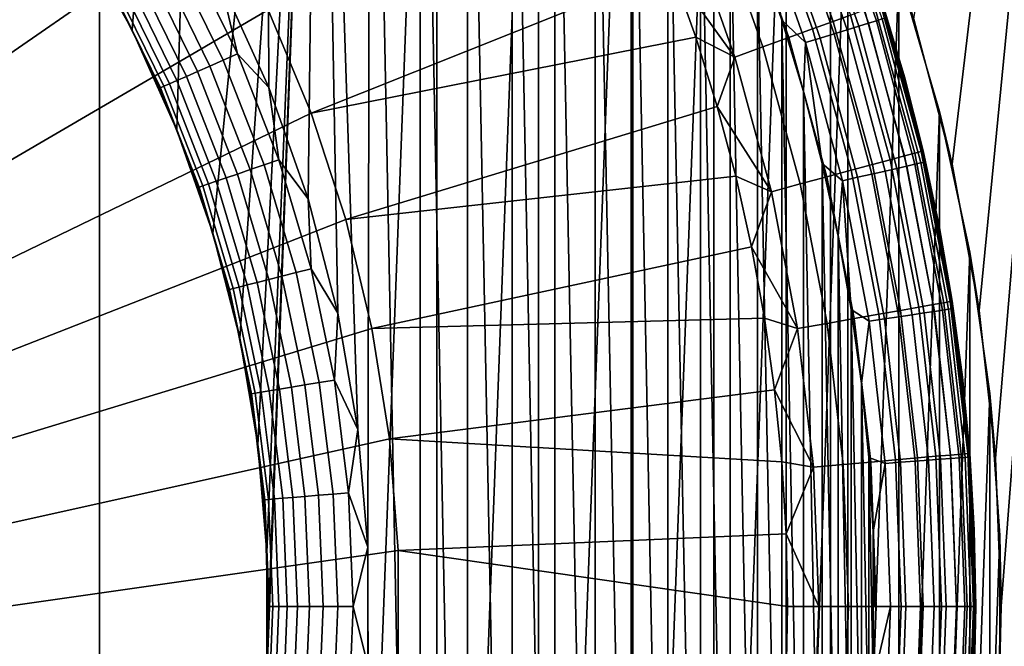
# Model space of a CAD drawing. Header units: metres. Extents: x -109 to 109, y -100 to 58.
# Tile 613 of 642: x 78.56 to 80.51, y 42.92 to 44.16. Entities that reach past the tile are written whole.
import ezdxf

# ---------------------------------------------------------------- set-up
doc = ezdxf.new("R2010")
doc.units = ezdxf.units.M
doc.layers.add('solid_21_062_100_XXX', color=7, linetype='CONTINUOUS')

msp = doc.modelspace()

# ---------------------------------------------------------------- linework, layer by layer
at = {"layer": 'solid_21_062_100_XXX'}
for points in [[(78.716789, 47.799999, 12.809598), (77.981873, 47.799999, 12.915263), (77.981888, 28.5, 12.915262), (78.716789, 28.5, 12.8096)], [(79.444473, 47.799999, 12.662149), (78.716789, 47.799999, 12.809598), (78.716789, 28.5, 12.8096), (79.444458, 28.5, 12.662155)], [(80.162544, 47.799999, 12.473401), (79.444473, 47.799999, 12.662149), (79.444458, 28.5, 12.662155), (80.162521, 28.5, 12.473409)], [(80.868645, 47.799999, 12.243976), (80.162544, 47.799999, 12.473401), (80.162521, 28.5, 12.473409), (80.868645, 28.5, 12.243977)], [(80.5, 43.000057, -12.369317), (80.868645, 47.799999, -12.243976), (80.868645, 28.5, -12.243977), (80.162521, 28.5, -12.473409)], [(80.868645, 47.799999, -12.243976), (80.403259, 43.874409, -12.400185), (80.327896, 44.160683, -12.423656)], [(80.868645, 47.799999, -12.243976), (80.457008, 43.584866, -12.383137), (80.403259, 43.874409, -12.400185)], [(80.868645, 47.799999, -12.243976), (80.489265, 43.292828, -12.372784), (80.457008, 43.584866, -12.383137)], [(80.868645, 47.799999, -12.243976), (80.5, 43.000057, -12.369317), (80.489265, 43.292828, -12.372784)], [(78.675667, 44.330029, -9.331731), (78.688637, 46.348114, -9.328708), (78.933357, 46.174706, -9.267886), (78.78125, 44.139473, -9.306482)], [(78.869804, 43.941551, -9.284328), (78.78125, 44.139473, -9.306482), (78.933357, 46.174706, -9.267886)], [(78.869804, 43.941551, -9.284328), (78.933357, 46.174706, -9.267886), (79.165985, 45.982033, -9.20366), (78.94091, 43.737865, -9.265887)], [(78.994331, 43.529915, -9.251651), (78.94091, 43.737865, -9.265887), (79.165985, 45.982033, -9.20366)], [(79.029953, 43.319103, -9.241972), (78.994331, 43.529915, -9.251651), (79.165985, 45.982033, -9.20366)], [(79.047775, 43.106483, -9.237076), (79.029953, 43.319103, -9.241972), (79.165985, 45.982033, -9.20366)], [(79.047775, 42.893463, -9.237076), (79.165985, 45.982033, -9.20366), (79.049286, 42.893391, -9.235881)], [(79.047775, 42.893463, -9.237076), (79.047775, 43.106483, -9.237076), (79.165985, 45.982033, -9.20366)], [(79.049286, 42.893391, -9.235881), (79.165985, 45.982033, -9.20366), (79.383881, 45.771866, -9.137719), (79.165985, 40.017967, -9.203661)], [(79.165985, 40.017967, -9.203661), (79.383881, 45.771866, -9.137719), (79.383873, 40.22813, -9.137719)], [(79.383873, 40.22813, -9.137719), (79.383881, 45.771866, -9.137719), (79.585381, 45.54567, -9.071655)], [(78.955437, 44.238274, -10.7), (79.051628, 44.025524, -10.7), (79.044884, 45.754276, -10.7)], [(79.051628, 44.025524, -10.7), (79.129417, 43.805393, -10.7), (79.151108, 45.652187, -10.7), (79.044884, 45.754276, -10.7)], [(79.129417, 43.805393, -10.7), (79.188255, 43.579479, -10.7), (79.151108, 45.652187, -10.7)], [(79.227715, 43.34938, -10.7), (79.24752, 43.116745, -10.7), (79.253197, 45.546055, -10.7), (79.151108, 45.652187, -10.7)], [(79.188255, 43.579479, -10.7), (79.227715, 43.34938, -10.7), (79.151108, 45.652187, -10.7)], [(79.24752, 43.116745, -10.7), (79.253189, 40.453938, -10.7), (79.351067, 40.564041, -10.7), (79.253197, 45.546055, -10.7)], [(79.351067, 40.564041, -10.7), (79.351074, 45.435951, -10.7), (79.253197, 45.546055, -10.7)], [(79.383873, 40.22813, -9.137719), (79.585381, 45.54567, -9.071655), (79.585381, 40.45433, -9.071655)], [(79.585381, 40.45433, -9.071655), (79.585381, 45.54567, -9.071655), (79.768608, 45.305695, -9.007257)], [(79.351067, 40.564041, -10.7), (79.444527, 40.677876, -10.7), (79.351074, 45.435951, -10.7)], [(79.444527, 40.677876, -10.7), (79.444534, 45.322117, -10.7), (79.351074, 45.435951, -10.7)], [(79.444527, 40.677876, -10.7), (79.53344, 40.795288, -10.7), (79.444534, 45.322117, -10.7)], [(79.53344, 40.795288, -10.7), (79.53344, 45.204704, -10.7), (79.444534, 45.322117, -10.7)], [(79.585381, 40.45433, -9.071655), (79.768608, 45.305695, -9.007257), (79.7686, 40.694302, -9.007258)], [(79.7686, 40.694302, -9.007258), (79.768608, 45.305695, -9.007257), (79.932037, 45.054535, -8.946269)], [(79.617691, 40.916134, -10.7), (79.617699, 45.083858, -10.7), (79.53344, 45.204704, -10.7)], [(79.53344, 40.795288, -10.7), (79.617691, 40.916134, -10.7), (79.53344, 45.204704, -10.7)], [(79.617691, 40.916134, -10.7), (79.697105, 41.040146, -10.7), (79.617699, 45.083858, -10.7)], [(79.697105, 41.040146, -10.7), (79.697105, 44.959843, -10.7), (79.617699, 45.083858, -10.7)], [(79.7686, 40.694302, -9.007258), (79.932037, 45.054535, -8.946269), (79.932037, 40.945465, -8.94627)], [(79.932037, 40.945465, -8.94627), (79.932037, 45.054535, -8.946269), (80.075157, 44.793949, -8.890058)], [(79.771614, 41.167236, -10.7), (79.771622, 44.832752, -10.7), (79.697105, 44.959843, -10.7)], [(79.697105, 41.040146, -10.7), (79.771614, 41.167236, -10.7), (79.697105, 44.959843, -10.7)], [(79.771614, 41.167236, -10.7), (79.841057, 41.297112, -10.7), (79.771622, 44.832752, -10.7)], [(79.841057, 41.297112, -10.7), (79.841064, 44.702881, -10.7), (79.771622, 44.832752, -10.7)], [(79.932037, 40.945465, -8.94627), (80.075157, 44.793949, -8.890058), (80.075157, 41.206051, -8.890059)], [(80.075157, 41.206051, -8.890059), (80.075157, 44.793949, -8.890058), (80.197212, 44.52663, -8.839994)], [(78.226944, 44.071533, -12.851696), (78.136589, 44.205029, -12.851696), (78.703712, 44.743359, -12.715114), (78.834015, 44.564617, -12.715114)], [(79.841057, 41.297112, -10.7), (79.90535, 41.429626, -10.7), (79.841064, 44.702881, -10.7)], [(79.90535, 41.429626, -10.7), (79.905357, 44.570366, -10.7), (79.841064, 44.702881, -10.7)], [(78.306435, 43.931301, -12.851696), (78.226944, 44.071533, -12.851696), (78.834015, 44.564617, -12.715114), (78.94986, 44.376175, -12.715114)], [(79.90535, 41.429626, -10.7), (79.964401, 41.564583, -10.7), (79.905357, 44.570366, -10.7)], [(79.964401, 41.564583, -10.7), (79.964401, 44.43541, -10.7), (79.905357, 44.570366, -10.7)], [(80.075157, 41.206051, -8.890059), (80.197212, 44.52663, -8.839994), (80.197212, 41.473366, -8.839995)], [(80.197212, 41.473366, -8.839995), (80.197212, 44.52663, -8.839994), (80.298233, 44.25436, -8.797061)], [(80.102257, 44.448498, -12.302479), (80.202377, 44.16909, -12.302479), (80.167984, 44.156551, -12.356982), (80.069069, 44.432999, -12.356982)], [(80.018089, 41.70171, -10.7), (80.018089, 44.298279, -10.7), (79.964401, 44.43541, -10.7)], [(79.964401, 41.564583, -10.7), (80.018089, 41.70171, -10.7), (79.964401, 44.43541, -10.7)], [(80.069069, 44.432999, -12.356982), (80.167984, 44.156551, -12.356982), (80.127174, 44.141674, -12.406224), (80.029686, 44.414608, -12.406224)], [(80.21862, 44.147041, -10.758668), (80.122505, 44.42173, -10.758668), (80.100281, 44.413006, -10.738252), (80.195808, 44.140003, -10.738252)], [(80.238098, 44.153053, -10.78257), (80.141479, 44.429176, -10.78257), (80.122505, 44.42173, -10.758668), (80.21862, 44.147041, -10.758668)], [(80.253761, 44.157883, -10.80937), (80.156738, 44.435165, -10.80937), (80.141479, 44.429176, -10.78257), (80.238098, 44.153053, -10.78257)], [(80.265221, 44.161419, -10.838406), (80.1679, 44.439545, -10.838406), (80.156738, 44.435165, -10.80937), (80.253761, 44.157883, -10.80937)], [(80.029686, 44.414608, -12.406224), (80.127174, 44.141674, -12.406224), (80.080643, 44.124714, -12.449358), (79.984787, 44.393642, -12.449358)], [(80.170219, 44.132111, -10.721828), (80.075348, 44.403221, -10.721828), (80.048332, 44.39262, -10.709799), (80.142487, 44.123558, -10.709799)], [(80.195808, 44.140003, -10.738252), (80.100281, 44.413006, -10.738252), (80.075348, 44.403221, -10.721828), (80.170219, 44.132111, -10.721828)], [(79.135368, 43.974934, -12.715114), (79.050514, 44.179207, -12.715114), (79.795517, 44.392868, -12.535121), (79.848564, 44.260006, -12.535121)], [(79.984787, 44.393642, -12.449358), (80.080643, 44.124714, -12.449358), (80.029198, 44.105965, -12.485639), (79.935143, 44.370461, -12.485639)], [(80.142487, 44.123558, -10.709799), (80.048332, 44.39262, -10.709799), (80.019897, 44.381458, -10.702462), (80.113297, 44.114555, -10.702462)], [(78.374557, 43.78521, -12.851696), (78.306435, 43.931301, -12.851696), (78.94986, 44.376175, -12.715114), (79.050514, 44.179207, -12.715114)], [(79.935143, 44.370461, -12.485639), (80.029198, 44.105965, -12.485639), (79.973724, 44.085743, -12.514442), (79.881615, 44.345463, -12.514442)], [(80.019897, 44.381458, -10.702462), (80.018089, 44.298279, -10.7), (80.066376, 44.159088, -10.7)], [(80.113297, 44.114555, -10.702462), (80.019897, 44.381458, -10.702462), (80.066376, 44.159088, -10.7)], [(79.881615, 44.345463, -12.514442), (79.973724, 44.085743, -12.514442), (79.848564, 44.260006, -12.535121)], [(78.761879, 44.177456, -10.5), (78.708366, 44.274998, -10.5), (78.675667, 44.330029, -9.331731), (78.78125, 44.139473, -9.306482)], [(80.272194, 44.16357, -10.868961), (80.3088, 44.046677, -10.9), (80.265778, 44.192238, -12.051724), (80.217506, 44.335167, -10.9)], [(78.989723, 44.092094, -10.697537), (78.891037, 44.293964, -10.697537), (78.864174, 44.279427, -10.690202), (78.961754, 44.079823, -10.690202)], [(78.989723, 44.092094, -10.697537), (78.955437, 44.238274, -10.7), (78.891037, 44.293964, -10.697537)], [(80.066368, 41.8409, -10.7), (80.066376, 44.159088, -10.7), (80.018089, 44.298279, -10.7)], [(80.018089, 41.70171, -10.7), (80.066368, 41.8409, -10.7), (80.018089, 44.298279, -10.7)], [(78.935173, 44.068169, -10.678173), (78.838646, 44.265614, -10.678173), (78.815094, 44.252869, -10.661748), (78.910652, 44.057411, -10.661748)], [(78.961754, 44.079823, -10.690202), (78.864174, 44.279427, -10.690202), (78.838646, 44.265614, -10.678173), (78.935173, 44.068169, -10.678173)], [(78.910652, 44.057411, -10.661748), (78.815094, 44.252869, -10.661748), (78.794098, 44.241505, -10.641333), (78.888786, 44.047817, -10.641333)], [(79.135368, 43.974934, -12.715114), (79.848564, 44.260006, -12.535121), (79.896255, 44.125134, -12.535121)], [(79.973724, 44.085743, -12.514442), (79.896255, 44.125134, -12.535121), (79.848564, 44.260006, -12.535121)], [(80.197212, 41.473366, -8.839995), (80.298233, 44.25436, -8.797061), (80.298233, 41.745636, -8.797061)], [(80.298233, 44.25436, -8.797061), (80.327896, 44.160683, -12.423656), (80.403259, 43.874409, -12.400185), (80.378517, 43.978317, -8.761956)], [(80.298233, 41.745636, -8.797061), (80.298233, 44.25436, -8.797061), (80.378517, 43.978317, -8.761956)], [(78.870117, 44.039631, -10.61743), (78.776169, 44.2318, -10.61743), (78.761757, 44.223999, -10.590631), (78.855103, 44.033047, -10.590631)], [(78.888786, 44.047817, -10.641333), (78.794098, 44.241505, -10.641333), (78.776169, 44.2318, -10.61743), (78.870117, 44.039631, -10.61743)], [(78.989723, 44.092094, -10.697537), (79.051628, 44.025524, -10.7), (78.955437, 44.238274, -10.7)], [(78.844124, 44.028229, -10.561594), (78.751205, 44.218292, -10.561594), (78.744789, 44.214821, -10.531038), (78.83744, 44.025295, -10.531038)], [(78.744789, 44.214821, -10.531038), (78.761879, 44.177456, -10.5), (78.811089, 44.077675, -10.5)], [(78.83744, 44.025295, -10.531038), (78.744789, 44.214821, -10.531038), (78.811089, 44.077675, -10.5)], [(78.855103, 44.033047, -10.590631), (78.761757, 44.223999, -10.590631), (78.751205, 44.218292, -10.561594), (78.844124, 44.028229, -10.561594)], [(80.261734, 44.19075, -12.117154), (80.341866, 43.899235, -12.117154), (80.32946, 43.895897, -12.181523), (80.249664, 44.186337, -12.181523)], [(80.341866, 43.899235, -12.117154), (80.261734, 44.19075, -12.117154), (80.265778, 44.192238, -12.051724), (80.346016, 43.90036, -12.051724)], [(80.346016, 43.90036, -12.051724), (80.265778, 44.192238, -12.051724), (80.3088, 44.046677, -10.9)], [(78.430893, 43.634178, -12.851696), (78.374557, 43.78521, -12.851696), (79.050514, 44.179207, -12.715114), (79.135368, 43.974934, -12.715114)], [(78.811089, 44.077675, -10.5), (78.761879, 44.177456, -10.5), (78.78125, 44.139473, -9.306482)], [(80.202377, 44.16909, -12.302479), (80.280869, 43.882847, -12.302479), (80.245529, 43.873363, -12.356982), (80.167984, 44.156551, -12.356982)], [(80.229767, 44.179077, -12.243655), (80.309006, 43.890404, -12.243655), (80.280869, 43.882847, -12.302479), (80.202377, 44.16909, -12.302479)], [(80.249664, 44.186337, -12.181523), (80.32946, 43.895897, -12.181523), (80.309006, 43.890404, -12.243655), (80.229767, 44.179077, -12.243655)], [(80.066368, 41.8409, -10.7), (80.109131, 41.981819, -10.7), (80.066376, 44.159088, -10.7)], [(80.109131, 41.981819, -10.7), (80.109131, 44.018169, -10.7), (80.066376, 44.159088, -10.7)], [(80.113297, 44.114555, -10.702462), (80.066376, 44.159088, -10.7), (80.109131, 44.018169, -10.7)], [(80.167984, 44.156551, -12.356982), (80.245529, 43.873363, -12.356982), (80.20359, 43.86211, -12.406224), (80.127174, 44.141674, -12.406224)], [(80.31382, 43.87048, -10.78257), (80.238098, 44.153053, -10.78257), (80.21862, 44.147041, -10.758668), (80.293945, 43.865944, -10.758668)], [(80.329796, 43.874126, -10.80937), (80.253761, 44.157883, -10.80937), (80.238098, 44.153053, -10.78257), (80.31382, 43.87048, -10.78257)], [(80.341492, 43.876793, -10.838406), (80.265221, 44.161419, -10.838406), (80.253761, 44.157883, -10.80937), (80.329796, 43.874126, -10.80937)], [(80.348602, 43.878418, -10.868961), (80.272194, 44.16357, -10.868961), (80.265221, 44.161419, -10.838406), (80.341492, 43.876793, -10.838406)], [(80.348602, 43.878418, -10.868961), (80.3088, 44.046677, -10.9), (80.272194, 44.16357, -10.868961)], [(78.855896, 43.975842, -10.5), (78.811089, 44.077675, -10.5), (78.78125, 44.139473, -9.306482), (78.869804, 43.941551, -9.284328)], [(80.127174, 44.141674, -12.406224), (80.20359, 43.86211, -12.406224), (80.155777, 43.849281, -12.449358), (80.080643, 44.124714, -12.449358)], [(80.244553, 43.854671, -10.721828), (80.170219, 44.132111, -10.721828), (80.142487, 44.123558, -10.709799), (80.216263, 43.848213, -10.709799)], [(80.27066, 43.86063, -10.738252), (80.195808, 44.140003, -10.738252), (80.170219, 44.132111, -10.721828), (80.244553, 43.854671, -10.721828)], [(80.293945, 43.865944, -10.758668), (80.21862, 44.147041, -10.758668), (80.195808, 44.140003, -10.738252), (80.27066, 43.86063, -10.738252)], [(79.203888, 43.764618, -12.715114), (79.135368, 43.974934, -12.715114), (79.896255, 44.125134, -12.535121), (79.938522, 43.988457, -12.535121)], [(79.973724, 44.085743, -12.514442), (79.938522, 43.988457, -12.535121), (79.896255, 44.125134, -12.535121)], [(80.080643, 44.124714, -12.449358), (80.155777, 43.849281, -12.449358), (80.102913, 43.835098, -12.485639), (80.029198, 44.105965, -12.485639)], [(80.113297, 44.114555, -10.702462), (80.109131, 44.018169, -10.7), (80.146332, 43.875637, -10.7)], [(80.216263, 43.848213, -10.709799), (80.142487, 44.123558, -10.709799), (80.113297, 44.114555, -10.702462), (80.186485, 43.841415, -10.702462)], [(80.186485, 43.841415, -10.702462), (80.113297, 44.114555, -10.702462), (80.146332, 43.875637, -10.7)], [(79.071404, 43.882763, -10.697537), (78.989723, 44.092094, -10.697537), (78.961754, 44.079823, -10.690202), (79.042511, 43.872845, -10.690202)], [(79.071404, 43.882763, -10.697537), (79.051628, 44.025524, -10.7), (78.989723, 44.092094, -10.697537)], [(80.029198, 44.105965, -12.485639), (80.102913, 43.835098, -12.485639), (80.045914, 43.819801, -12.514442), (79.973724, 44.085743, -12.514442)], [(78.83744, 44.025295, -10.531038), (78.811089, 44.077675, -10.5), (78.855896, 43.975842, -10.5)], [(79.042511, 43.872845, -10.690202), (78.961754, 44.079823, -10.690202), (78.935173, 44.068169, -10.678173), (79.015068, 43.863422, -10.678173)], [(79.973724, 44.085743, -12.514442), (80.045914, 43.819801, -12.514442), (79.938522, 43.988457, -12.535121)], [(78.989738, 43.854729, -10.661748), (78.910652, 44.057411, -10.661748), (78.888786, 44.047817, -10.641333), (78.967155, 43.846973, -10.641333)], [(79.015068, 43.863422, -10.678173), (78.935173, 44.068169, -10.678173), (78.910652, 44.057411, -10.661748), (78.989738, 43.854729, -10.661748)], [(78.932373, 43.835033, -10.590631), (78.855103, 44.033047, -10.590631), (78.844124, 44.028229, -10.561594), (78.921028, 43.831139, -10.561594)], [(78.947876, 43.840355, -10.61743), (78.870117, 44.039631, -10.61743), (78.855103, 44.033047, -10.590631), (78.932373, 43.835033, -10.590631)], [(78.967155, 43.846973, -10.641333), (78.888786, 44.047817, -10.641333), (78.870117, 44.039631, -10.61743), (78.947876, 43.840355, -10.61743)], [(80.348602, 43.878418, -10.868961), (80.377747, 43.752045, -10.9), (80.346016, 43.90036, -12.051724), (80.3088, 44.046677, -10.9)], [(78.921028, 43.831139, -10.561594), (78.844124, 44.028229, -10.561594), (78.83744, 44.025295, -10.531038), (78.914124, 43.82877, -10.531038)], [(78.83744, 44.025295, -10.531038), (78.855896, 43.975842, -10.5), (78.896217, 43.87215, -10.5)], [(78.914124, 43.82877, -10.531038), (78.83744, 44.025295, -10.531038), (78.896217, 43.87215, -10.5)], [(79.071404, 43.882763, -10.697537), (79.129417, 43.805393, -10.7), (79.051628, 44.025524, -10.7)], [(80.146332, 42.124352, -10.7), (80.146332, 43.875637, -10.7), (80.109131, 44.018169, -10.7)], [(80.109131, 41.981819, -10.7), (80.146332, 42.124352, -10.7), (80.109131, 44.018169, -10.7)], [(78.475075, 43.47916, -12.851696), (78.430893, 43.634178, -12.851696), (79.135368, 43.974934, -12.715114), (79.203888, 43.764618, -12.715114)], [(78.896217, 43.87215, -10.5), (78.855896, 43.975842, -10.5), (78.869804, 43.941551, -9.284328)], [(79.203888, 43.764618, -12.715114), (79.938522, 43.988457, -12.535121), (79.975288, 43.850204, -12.535121)], [(80.045914, 43.819801, -12.514442), (79.975288, 43.850204, -12.535121), (79.938522, 43.988457, -12.535121)], [(80.298233, 41.745636, -8.797061), (80.378517, 43.978317, -8.761956), (80.378517, 42.021679, -8.761956)], [(80.378517, 43.978317, -8.761956), (80.403259, 43.874409, -12.400185), (80.457008, 43.584866, -12.383137), (80.438217, 43.700317, -8.735281)], [(80.378517, 42.021679, -8.761956), (80.378517, 43.978317, -8.761956), (80.438217, 43.700317, -8.735281)], [(78.931976, 43.7668, -10.5), (78.896217, 43.87215, -10.5), (78.869804, 43.941551, -9.284328), (78.94091, 43.737865, -9.265887)], [(80.32946, 43.895897, -12.181523), (80.386787, 43.600201, -12.181523), (80.365944, 43.596516, -12.243655), (80.309006, 43.890404, -12.243655)], [(80.341866, 43.899235, -12.117154), (80.399437, 43.60244, -12.117154), (80.386787, 43.600201, -12.181523), (80.32946, 43.895897, -12.181523)], [(80.399437, 43.60244, -12.117154), (80.341866, 43.899235, -12.117154), (80.346016, 43.90036, -12.051724), (80.403671, 43.603195, -12.051724)], [(80.403671, 43.603195, -12.051724), (80.346016, 43.90036, -12.051724), (80.377747, 43.752045, -10.9)], [(79.135521, 43.667404, -10.697537), (79.071404, 43.882763, -10.697537), (79.042511, 43.872845, -10.690202), (79.105911, 43.659904, -10.690202)], [(79.135521, 43.667404, -10.697537), (79.129417, 43.805393, -10.7), (79.071404, 43.882763, -10.697537)], [(80.177902, 42.268219, -10.7), (80.17791, 43.73177, -10.7), (80.146332, 43.875637, -10.7)], [(80.186485, 43.841415, -10.702462), (80.146332, 43.875637, -10.7), (80.17791, 43.73177, -10.7)], [(80.146332, 42.124352, -10.7), (80.177902, 42.268219, -10.7), (80.146332, 43.875637, -10.7)], [(80.280869, 43.882847, -12.302479), (80.337265, 43.591446, -12.302479), (80.301239, 43.585087, -12.356982), (80.245529, 43.873363, -12.356982)], [(80.309006, 43.890404, -12.243655), (80.365944, 43.596516, -12.243655), (80.337265, 43.591446, -12.302479), (80.280869, 43.882847, -12.302479)], [(80.396271, 43.587269, -10.838406), (80.341492, 43.876793, -10.838406), (80.329796, 43.874126, -10.80937), (80.384415, 43.58548, -10.80937)], [(80.403488, 43.588356, -10.868961), (80.348602, 43.878418, -10.868961), (80.341492, 43.876793, -10.838406), (80.396271, 43.587269, -10.838406)], [(80.403488, 43.588356, -10.868961), (80.377747, 43.752045, -10.9), (80.348602, 43.878418, -10.868961)], [(78.914124, 43.82877, -10.531038), (78.896217, 43.87215, -10.5), (78.931976, 43.7668, -10.5)], [(79.077774, 43.652782, -10.678173), (79.015068, 43.863422, -10.678173), (78.989738, 43.854729, -10.661748), (79.051819, 43.64621, -10.661748)], [(79.105911, 43.659904, -10.690202), (79.042511, 43.872845, -10.690202), (79.015068, 43.863422, -10.678173), (79.077774, 43.652782, -10.678173)], [(80.20359, 43.86211, -12.406224), (80.258492, 43.577538, -12.406224), (80.209755, 43.568932, -12.449358), (80.155777, 43.849281, -12.449358)], [(80.245529, 43.873363, -12.356982), (80.301239, 43.585087, -12.356982), (80.258492, 43.577538, -12.406224), (80.20359, 43.86211, -12.406224)], [(80.324432, 43.576443, -10.738252), (80.27066, 43.86063, -10.738252), (80.244553, 43.854671, -10.721828), (80.297958, 43.572449, -10.721828)], [(80.348045, 43.579998, -10.758668), (80.293945, 43.865944, -10.758668), (80.27066, 43.86063, -10.738252), (80.324432, 43.576443, -10.738252)], [(80.368202, 43.583038, -10.78257), (80.31382, 43.87048, -10.78257), (80.293945, 43.865944, -10.758668), (80.348045, 43.579998, -10.758668)], [(80.384415, 43.58548, -10.80937), (80.329796, 43.874126, -10.80937), (80.31382, 43.87048, -10.78257), (80.368202, 43.583038, -10.78257)], [(79.008911, 43.635342, -10.61743), (78.947876, 43.840355, -10.61743), (78.932373, 43.835033, -10.590631), (78.993019, 43.631317, -10.590631)], [(79.028671, 43.640347, -10.641333), (78.967155, 43.846973, -10.641333), (78.947876, 43.840355, -10.61743), (79.008911, 43.635342, -10.61743)], [(79.051819, 43.64621, -10.661748), (78.989738, 43.854729, -10.661748), (78.967155, 43.846973, -10.641333), (79.028671, 43.640347, -10.641333)], [(79.255653, 43.549561, -12.715114), (79.203888, 43.764618, -12.715114), (79.975288, 43.850204, -12.535121), (80.0065, 43.71059, -12.535121)], [(80.045914, 43.819801, -12.514442), (80.0065, 43.71059, -12.535121), (79.975288, 43.850204, -12.535121)], [(80.155777, 43.849281, -12.449358), (80.209755, 43.568932, -12.449358), (80.155876, 43.559418, -12.485639), (80.102913, 43.835098, -12.485639)], [(80.186485, 43.841415, -10.702462), (80.17791, 43.73177, -10.7), (80.203804, 43.586796, -10.7)], [(80.269257, 43.568123, -10.709799), (80.216263, 43.848213, -10.709799), (80.186485, 43.841415, -10.702462), (80.239052, 43.563572, -10.702462)], [(80.239052, 43.563572, -10.702462), (80.186485, 43.841415, -10.702462), (80.203804, 43.586796, -10.7)], [(80.297958, 43.572449, -10.721828), (80.244553, 43.854671, -10.721828), (80.216263, 43.848213, -10.709799), (80.269257, 43.568123, -10.709799)], [(78.981392, 43.628376, -10.561594), (78.921028, 43.831139, -10.561594), (78.914124, 43.82877, -10.531038), (78.974319, 43.626583, -10.531038)], [(78.914124, 43.82877, -10.531038), (78.931976, 43.7668, -10.5), (78.963112, 43.659988, -10.5)], [(78.974319, 43.626583, -10.531038), (78.914124, 43.82877, -10.531038), (78.963112, 43.659988, -10.5)], [(78.993019, 43.631317, -10.590631), (78.932373, 43.835033, -10.590631), (78.921028, 43.831139, -10.561594), (78.981392, 43.628376, -10.561594)], [(80.045914, 43.819801, -12.514442), (80.097778, 43.54916, -12.514442), (80.0065, 43.71059, -12.535121)], [(80.102913, 43.835098, -12.485639), (80.155876, 43.559418, -12.485639), (80.097778, 43.54916, -12.514442), (80.045914, 43.819801, -12.514442)], [(79.135521, 43.667404, -10.697537), (79.188255, 43.579479, -10.7), (79.129417, 43.805393, -10.7)], [(78.506836, 43.321125, -12.851696), (78.475075, 43.47916, -12.851696), (79.203888, 43.764618, -12.715114), (79.255653, 43.549561, -12.715114)], [(78.963112, 43.659988, -10.5), (78.931976, 43.7668, -10.5), (78.94091, 43.737865, -9.265887)], [(80.403488, 43.588356, -10.868961), (80.423935, 43.452999, -10.9), (80.403671, 43.603195, -12.051724), (80.377747, 43.752045, -10.9)], [(78.989555, 43.551918, -10.5), (78.963112, 43.659988, -10.5), (78.94091, 43.737865, -9.265887), (78.994331, 43.529915, -9.251651)], [(80.177902, 42.268219, -10.7), (80.203804, 42.413197, -10.7), (80.17791, 43.73177, -10.7)], [(80.203804, 42.413197, -10.7), (80.203804, 43.586796, -10.7), (80.17791, 43.73177, -10.7)], [(79.255653, 43.549561, -12.715114), (80.0065, 43.71059, -12.535121), (80.032104, 43.569839, -12.535121)], [(80.097778, 43.54916, -12.514442), (80.032104, 43.569839, -12.535121), (80.0065, 43.71059, -12.535121)], [(80.378517, 42.021679, -8.761956), (80.438217, 43.700317, -8.735281), (80.438217, 42.299679, -8.735281)], [(80.438217, 43.700317, -8.735281), (80.457008, 43.584866, -12.383137), (80.489265, 43.292828, -12.372784), (80.477821, 43.420666, -8.71732)], [(80.438217, 42.299679, -8.735281), (80.438217, 43.700317, -8.735281), (80.477821, 43.420666, -8.71732)], [(79.181633, 43.447487, -10.697537), (79.135521, 43.667404, -10.697537), (79.105911, 43.659904, -10.690202), (79.151505, 43.442459, -10.690202)], [(79.181633, 43.447487, -10.697537), (79.188255, 43.579479, -10.7), (79.135521, 43.667404, -10.697537)], [(78.974319, 43.626583, -10.531038), (78.963112, 43.659988, -10.5), (78.989555, 43.551918, -10.5)], [(79.096466, 43.433273, -10.661748), (79.051819, 43.64621, -10.661748), (79.028671, 43.640347, -10.641333), (79.072914, 43.429344, -10.641333)], [(79.122879, 43.437679, -10.678173), (79.077774, 43.652782, -10.678173), (79.051819, 43.64621, -10.661748), (79.096466, 43.433273, -10.661748)], [(79.151505, 43.442459, -10.690202), (79.105911, 43.659904, -10.690202), (79.077774, 43.652782, -10.678173), (79.122879, 43.437679, -10.678173)], [(79.024811, 43.421318, -10.561594), (78.981392, 43.628376, -10.561594), (78.974319, 43.626583, -10.531038), (79.017609, 43.420116, -10.531038)], [(79.017609, 43.420116, -10.531038), (78.974319, 43.626583, -10.531038), (78.989555, 43.551918, -10.5), (79.011261, 43.442802, -10.5)], [(79.036636, 43.42329, -10.590631), (78.993019, 43.631317, -10.590631), (78.981392, 43.628376, -10.561594), (79.024811, 43.421318, -10.561594)], [(79.052803, 43.425987, -10.61743), (79.008911, 43.635342, -10.61743), (78.993019, 43.631317, -10.590631), (79.036636, 43.42329, -10.590631)], [(79.072914, 43.429344, -10.641333), (79.028671, 43.640347, -10.641333), (79.008911, 43.635342, -10.61743), (79.052803, 43.425987, -10.61743)], [(80.43412, 43.302105, -12.117154), (80.399437, 43.60244, -12.117154), (80.403671, 43.603195, -12.051724), (80.4384, 43.302486, -12.051724)], [(80.4384, 43.302486, -12.051724), (80.403671, 43.603195, -12.051724), (80.423935, 43.452999, -10.9)], [(80.223991, 42.559132, -10.7), (80.223991, 43.440861, -10.7), (80.203804, 43.586796, -10.7)], [(80.239052, 43.563572, -10.702462), (80.203804, 43.586796, -10.7), (80.223991, 43.440861, -10.7)], [(80.203804, 42.413197, -10.7), (80.223991, 42.559132, -10.7), (80.203804, 43.586796, -10.7)], [(80.301239, 43.585087, -12.356982), (80.334793, 43.293396, -12.356982), (80.291557, 43.289608, -12.406224), (80.258492, 43.577538, -12.406224)], [(80.337265, 43.591446, -12.302479), (80.371231, 43.296589, -12.302479), (80.334793, 43.293396, -12.356982), (80.301239, 43.585087, -12.356982)], [(80.365944, 43.596516, -12.243655), (80.400238, 43.299133, -12.243655), (80.371231, 43.296589, -12.302479), (80.337265, 43.591446, -12.302479)], [(80.386787, 43.600201, -12.181523), (80.421326, 43.300983, -12.181523), (80.400238, 43.299133, -12.243655), (80.365944, 43.596516, -12.243655)], [(80.417305, 43.29356, -10.80937), (80.384415, 43.58548, -10.80937), (80.368202, 43.583038, -10.78257), (80.400955, 43.292336, -10.78257)], [(80.42926, 43.294456, -10.838406), (80.396271, 43.587269, -10.838406), (80.384415, 43.58548, -10.80937), (80.417305, 43.29356, -10.80937)], [(80.399437, 43.60244, -12.117154), (80.43412, 43.302105, -12.117154), (80.421326, 43.300983, -12.181523), (80.386787, 43.600201, -12.181523)], [(80.436539, 43.295002, -10.868961), (80.403488, 43.588356, -10.868961), (80.396271, 43.587269, -10.838406), (80.42926, 43.294456, -10.838406)], [(80.436539, 43.295002, -10.868961), (80.423935, 43.452999, -10.9), (80.403488, 43.588356, -10.868961)], [(79.181633, 43.447487, -10.697537), (79.227715, 43.34938, -10.7), (79.188255, 43.579479, -10.7)], [(79.290344, 43.3311, -12.715114), (79.255653, 43.549561, -12.715114), (80.032104, 43.569839, -12.535121), (80.052063, 43.428181, -12.535121)], [(80.097778, 43.54916, -12.514442), (80.052063, 43.428181, -12.535121), (80.032104, 43.569839, -12.535121)], [(80.209755, 43.568932, -12.449358), (80.242271, 43.28529, -12.449358), (80.187775, 43.280518, -12.485639), (80.155876, 43.559418, -12.485639)], [(80.258492, 43.577538, -12.406224), (80.291557, 43.289608, -12.406224), (80.242271, 43.28529, -12.449358), (80.209755, 43.568932, -12.449358)], [(80.301178, 43.284859, -10.709799), (80.269257, 43.568123, -10.709799), (80.239052, 43.563572, -10.702462), (80.270714, 43.282578, -10.702462)], [(80.330116, 43.287029, -10.721828), (80.297958, 43.572449, -10.721828), (80.269257, 43.568123, -10.709799), (80.301178, 43.284859, -10.709799)], [(80.356819, 43.289028, -10.738252), (80.324432, 43.576443, -10.738252), (80.297958, 43.572449, -10.721828), (80.330116, 43.287029, -10.721828)], [(80.38063, 43.290813, -10.758668), (80.348045, 43.579998, -10.758668), (80.324432, 43.576443, -10.738252), (80.356819, 43.289028, -10.738252)], [(80.400955, 43.292336, -10.78257), (80.368202, 43.583038, -10.78257), (80.348045, 43.579998, -10.758668), (80.38063, 43.290813, -10.758668)], [(78.525978, 43.161072, -12.851696), (78.506836, 43.321125, -12.851696), (79.255653, 43.549561, -12.715114), (79.290344, 43.3311, -12.715114)], [(79.011261, 43.442802, -10.5), (78.989555, 43.551918, -10.5), (78.994331, 43.529915, -9.251651)], [(80.097778, 43.54916, -12.514442), (80.129021, 43.275368, -12.514442), (80.052063, 43.428181, -12.535121)], [(80.155876, 43.559418, -12.485639), (80.187775, 43.280518, -12.485639), (80.129021, 43.275368, -12.514442), (80.097778, 43.54916, -12.514442)], [(80.270714, 43.282578, -10.702462), (80.239052, 43.563572, -10.702462), (80.223991, 43.440861, -10.7), (80.238434, 43.294308, -10.7)], [(79.028183, 43.33284, -10.5), (79.011261, 43.442802, -10.5), (78.994331, 43.529915, -9.251651), (79.029953, 43.319103, -9.241972)], [(79.209427, 43.22451, -10.697537), (79.181633, 43.447487, -10.697537), (79.151505, 43.442459, -10.690202), (79.178986, 43.221989, -10.690202)], [(79.209427, 43.22451, -10.697537), (79.227715, 43.34938, -10.7), (79.181633, 43.447487, -10.697537)], [(80.436539, 43.295002, -10.868961), (80.447098, 43.151295, -10.9), (80.4384, 43.302486, -12.051724), (80.423935, 43.452999, -10.9)], [(79.017609, 43.420116, -10.531038), (79.011261, 43.442802, -10.5), (79.028183, 43.33284, -10.5)], [(79.099579, 43.215408, -10.641333), (79.072914, 43.429344, -10.641333), (79.052803, 43.425987, -10.61743), (79.079262, 43.213722, -10.61743)], [(79.123375, 43.217381, -10.661748), (79.096466, 43.433273, -10.661748), (79.072914, 43.429344, -10.641333), (79.099579, 43.215408, -10.641333)], [(79.150063, 43.219589, -10.678173), (79.122879, 43.437679, -10.678173), (79.096466, 43.433273, -10.661748), (79.123375, 43.217381, -10.661748)], [(79.178986, 43.221989, -10.690202), (79.151505, 43.442459, -10.690202), (79.122879, 43.437679, -10.678173), (79.150063, 43.219589, -10.678173)], [(79.290344, 43.3311, -12.715114), (80.052063, 43.428181, -12.535121), (80.066345, 43.285835, -12.535121)], [(80.129021, 43.275368, -12.514442), (80.066345, 43.285835, -12.535121), (80.052063, 43.428181, -12.535121)], [(80.238434, 42.705681, -10.7), (80.238434, 43.294308, -10.7), (80.223991, 43.440861, -10.7)], [(80.223991, 42.559132, -10.7), (80.238434, 42.705681, -10.7), (80.223991, 43.440861, -10.7)], [(79.05098, 43.21138, -10.561594), (79.024811, 43.421318, -10.561594), (79.017609, 43.420116, -10.531038), (79.043709, 43.210777, -10.531038)], [(79.017609, 43.420116, -10.531038), (79.028183, 43.33284, -10.5), (79.040298, 43.222248, -10.5)], [(79.043709, 43.210777, -10.531038), (79.017609, 43.420116, -10.531038), (79.040298, 43.222248, -10.5)], [(79.062927, 43.212372, -10.590631), (79.036636, 43.42329, -10.590631), (79.024811, 43.421318, -10.561594), (79.05098, 43.21138, -10.561594)], [(79.079262, 43.213722, -10.61743), (79.052803, 43.425987, -10.61743), (79.036636, 43.42329, -10.590631), (79.062927, 43.212372, -10.590631)], [(80.438217, 42.299679, -8.735281), (80.477821, 43.420666, -8.71732), (80.477821, 42.579334, -8.71732)], [(80.477821, 43.420666, -8.71732), (80.489265, 43.292828, -12.372784), (80.5, 43.000057, -12.369317), (80.497543, 43.140156, -8.708293)], [(80.477821, 42.579334, -8.71732), (80.477821, 43.420666, -8.71732), (80.497543, 43.140156, -8.708293)], [(78.532372, 43.000004, -12.851696), (78.525978, 43.161072, -12.851696), (79.290344, 43.3311, -12.715114), (79.307747, 43.110588, -12.715114)], [(79.040298, 43.222248, -10.5), (79.028183, 43.33284, -10.5), (79.029953, 43.319103, -9.241972)], [(79.209427, 43.22451, -10.697537), (79.24752, 43.116745, -10.7), (79.227715, 43.34938, -10.7)], [(79.307747, 43.110588, -12.715114), (79.290344, 43.3311, -12.715114), (80.066345, 43.285835, -12.535121), (80.074921, 43.143032, -12.535121)], [(79.047569, 43.111229, -10.5), (79.040298, 43.222248, -10.5), (79.029953, 43.319103, -9.241972), (79.047775, 43.106483, -9.237076)], [(80.247108, 42.852745, -10.7), (80.247108, 43.147247, -10.7), (80.238434, 43.294308, -10.7)], [(80.270714, 43.282578, -10.702462), (80.238434, 43.294308, -10.7), (80.247108, 43.147247, -10.7)], [(80.238434, 42.705681, -10.7), (80.247108, 42.852745, -10.7), (80.238434, 43.294308, -10.7)], [(80.334793, 43.293396, -12.356982), (80.346001, 43, -12.356982), (80.302605, 43, -12.406224), (80.291557, 43.289608, -12.406224)], [(80.371231, 43.296589, -12.302479), (80.382576, 43, -12.302479), (80.346001, 43, -12.356982), (80.334793, 43.293396, -12.356982)], [(80.400238, 43.299133, -12.243655), (80.411697, 43, -12.243655), (80.382576, 43, -12.302479), (80.371231, 43.296589, -12.302479)], [(80.411896, 43, -10.78257), (80.400955, 43.292336, -10.78257), (80.38063, 43.290813, -10.758668), (80.39151, 43, -10.758668)], [(80.421326, 43.300983, -12.181523), (80.432861, 43, -12.181523), (80.411697, 43, -12.243655), (80.400238, 43.299133, -12.243655)], [(80.428284, 43, -10.80937), (80.417305, 43.29356, -10.80937), (80.400955, 43.292336, -10.78257), (80.411896, 43, -10.78257)], [(80.440277, 43, -10.838406), (80.42926, 43.294456, -10.838406), (80.417305, 43.29356, -10.80937), (80.428284, 43, -10.80937)], [(80.43412, 43.302105, -12.117154), (80.445702, 43, -12.117154), (80.432861, 43, -12.181523), (80.421326, 43.300983, -12.181523)], [(80.447578, 43, -10.868961), (80.436539, 43.295002, -10.868961), (80.42926, 43.294456, -10.838406), (80.440277, 43, -10.838406)], [(80.445702, 43, -12.117154), (80.43412, 43.302105, -12.117154), (80.4384, 43.302486, -12.051724), (80.449997, 43, -12.051724)], [(80.447578, 43, -10.868961), (80.447098, 43.151295, -10.9), (80.436539, 43.295002, -10.868961)], [(80.449997, 43, -12.051724), (80.4384, 43.302486, -12.051724), (80.447098, 43.151295, -10.9)], [(80.129021, 43.275368, -12.514442), (80.074921, 43.143032, -12.535121), (80.066345, 43.285835, -12.535121)], [(80.129021, 43.275368, -12.514442), (80.13945, 43, -12.514442), (80.074921, 43.143032, -12.535121)], [(80.187775, 43.280518, -12.485639), (80.198433, 43, -12.485639), (80.13945, 43, -12.514442), (80.129021, 43.275368, -12.514442)], [(80.242271, 43.28529, -12.449358), (80.253128, 43, -12.449358), (80.198433, 43, -12.485639), (80.187775, 43.280518, -12.485639)], [(80.291557, 43.289608, -12.406224), (80.302605, 43, -12.406224), (80.253128, 43, -12.449358), (80.242271, 43.28529, -12.449358)], [(80.281288, 43, -10.702462), (80.270714, 43.282578, -10.702462), (80.247108, 43.147247, -10.7), (80.25, 42.999996, -10.7)], [(80.311836, 43, -10.709799), (80.301178, 43.284859, -10.709799), (80.270714, 43.282578, -10.702462), (80.281288, 43, -10.702462)], [(80.340851, 43, -10.721828), (80.330116, 43.287029, -10.721828), (80.301178, 43.284859, -10.709799), (80.311836, 43, -10.709799)], [(80.36763, 43, -10.738252), (80.356819, 43.289028, -10.738252), (80.330116, 43.287029, -10.721828), (80.340851, 43, -10.721828)], [(80.39151, 43, -10.758668), (80.38063, 43.290813, -10.758668), (80.356819, 43.289028, -10.738252), (80.36763, 43, -10.738252)], [(79.043709, 43.210777, -10.531038), (79.040298, 43.222248, -10.5), (79.047569, 43.111229, -10.5)], [(79.088104, 43, -10.61743), (79.079262, 43.213722, -10.61743), (79.062927, 43.212372, -10.590631), (79.071716, 43, -10.590631)], [(79.10849, 43, -10.641333), (79.099579, 43.215408, -10.641333), (79.079262, 43.213722, -10.61743), (79.088104, 43, -10.61743)], [(79.13237, 43, -10.661748), (79.123375, 43.217381, -10.661748), (79.099579, 43.215408, -10.641333), (79.10849, 43, -10.641333)], [(79.159149, 43, -10.678173), (79.150063, 43.219589, -10.678173), (79.123375, 43.217381, -10.661748), (79.13237, 43, -10.661748)], [(79.188164, 43, -10.690202), (79.178986, 43.221989, -10.690202), (79.150063, 43.219589, -10.678173), (79.159149, 43, -10.678173)], [(79.218712, 43, -10.697537), (79.209427, 43.22451, -10.697537), (79.178986, 43.221989, -10.690202), (79.188164, 43, -10.690202)], [(79.218712, 43, -10.697537), (79.24752, 43.116745, -10.7), (79.209427, 43.22451, -10.697537)], [(79.059723, 43, -10.561594), (79.05098, 43.21138, -10.561594), (79.043709, 43.210777, -10.531038), (79.052422, 43, -10.531038)], [(79.043709, 43.210777, -10.531038), (79.047569, 43.111229, -10.5), (79.050003, 43, -10.5)], [(79.052422, 43, -10.531038), (79.043709, 43.210777, -10.531038), (79.050003, 43, -10.5)], [(79.071716, 43, -10.590631), (79.062927, 43.212372, -10.590631), (79.05098, 43.21138, -10.561594), (79.059723, 43, -10.561594)], [(79.307747, 43.110588, -12.715114), (80.074921, 43.143032, -12.535121), (80.077774, 43, -12.535121)], [(80.13945, 43, -12.514442), (80.077774, 43, -12.535121), (80.074921, 43.143032, -12.535121)], [(80.281288, 43, -10.702462), (80.25, 42.999996, -10.7), (80.247108, 43.147247, -10.7), (80.247108, 42.852745, -10.7)], [(80.447578, 43, -10.868961), (80.447098, 42.848705, -10.9), (80.449997, 43, -12.051724), (80.447098, 43.151295, -10.9)], [(80.477821, 42.579334, -8.71732), (80.497543, 43.140156, -8.708293), (80.497543, 42.85984, -8.708293)], [(80.497543, 43.140156, -8.708293), (80.5, 43.000057, -12.369317), (80.489265, 42.707226, -12.372782), (80.497543, 42.85984, -8.708293)], [(79.218712, 43, -10.697537), (79.24752, 42.883259, -10.7), (79.24752, 43.116745, -10.7)], [(79.24752, 43.116745, -10.7), (79.24752, 42.883259, -10.7), (79.253189, 40.453938, -10.7)], [(78.525978, 42.838936, -12.851696), (78.532372, 43.000004, -12.851696), (79.307747, 43.110588, -12.715114), (79.307747, 42.889393, -12.715114)], [(79.047569, 43.111229, -10.5), (79.047775, 43.106483, -9.237076), (79.047775, 42.893463, -9.237076), (79.050003, 43, -10.5)], [(79.307747, 43.110588, -12.715114), (80.077774, 43, -12.535121), (80.074921, 42.856968, -12.535121), (79.307747, 42.889393, -12.715114)], [(79.043709, 42.789223, -10.531038), (79.052422, 43, -10.531038), (79.047569, 42.888771, -10.5)], [(79.05098, 42.78862, -10.561594), (79.059723, 43, -10.561594), (79.052422, 43, -10.531038), (79.043709, 42.789223, -10.531038)], [(79.047569, 42.888771, -10.5), (79.050003, 43, -10.5), (79.047775, 42.893463, -9.237076)], [(79.052422, 43, -10.531038), (79.050003, 43, -10.5), (79.047569, 42.888771, -10.5)], [(79.062927, 42.787628, -10.590631), (79.071716, 43, -10.590631), (79.059723, 43, -10.561594), (79.05098, 42.78862, -10.561594)], [(79.079262, 42.786278, -10.61743), (79.088104, 43, -10.61743), (79.071716, 43, -10.590631), (79.062927, 42.787628, -10.590631)], [(79.099579, 42.784592, -10.641333), (79.10849, 43, -10.641333), (79.088104, 43, -10.61743), (79.079262, 42.786278, -10.61743)], [(79.123375, 42.782619, -10.661748), (79.13237, 43, -10.661748), (79.10849, 43, -10.641333), (79.099579, 42.784592, -10.641333)], [(79.150063, 42.780411, -10.678173), (79.159149, 43, -10.678173), (79.13237, 43, -10.661748), (79.123375, 42.782619, -10.661748)], [(79.178986, 42.778011, -10.690202), (79.188164, 43, -10.690202), (79.159149, 43, -10.678173), (79.150063, 42.780411, -10.678173)], [(79.209427, 42.77549, -10.697537), (79.218712, 43, -10.697537), (79.188164, 43, -10.690202), (79.178986, 42.778011, -10.690202)], [(79.209427, 42.77549, -10.697537), (79.24752, 42.883259, -10.7), (79.218712, 43, -10.697537)], [(80.13945, 43, -12.514442), (80.129021, 42.724632, -12.514442), (80.074921, 42.856968, -12.535121), (80.077774, 43, -12.535121)], [(80.198433, 43, -12.485639), (80.187775, 42.719482, -12.485639), (80.129021, 42.724632, -12.514442), (80.13945, 43, -12.514442)], [(80.489265, 42.707226, -12.372782), (80.5, 43.000057, -12.369317), (80.162521, 28.5, -12.473409)], [(80.253128, 43, -12.449358), (80.242271, 42.71471, -12.449358), (80.187775, 42.719482, -12.485639), (80.198433, 43, -12.485639)], [(80.302605, 43, -12.406224), (80.291557, 42.710392, -12.406224), (80.242271, 42.71471, -12.449358), (80.253128, 43, -12.449358)], [(80.270714, 42.717422, -10.702462), (80.281288, 43, -10.702462), (80.247108, 42.852745, -10.7)], [(80.301178, 42.715141, -10.709799), (80.311836, 43, -10.709799), (80.281288, 43, -10.702462), (80.270714, 42.717422, -10.702462)], [(80.346001, 43, -12.356982), (80.334793, 42.706604, -12.356982), (80.291557, 42.710392, -12.406224), (80.302605, 43, -12.406224)], [(80.330116, 42.712971, -10.721828), (80.340851, 43, -10.721828), (80.311836, 43, -10.709799), (80.301178, 42.715141, -10.709799)], [(80.356819, 42.710972, -10.738252), (80.36763, 43, -10.738252), (80.340851, 43, -10.721828), (80.330116, 42.712971, -10.721828)], [(80.382576, 43, -12.302479), (80.371231, 42.703411, -12.302479), (80.334793, 42.706604, -12.356982), (80.346001, 43, -12.356982)], [(80.38063, 42.709187, -10.758668), (80.39151, 43, -10.758668), (80.36763, 43, -10.738252), (80.356819, 42.710972, -10.738252)], [(80.411697, 43, -12.243655), (80.400238, 42.700867, -12.243655), (80.371231, 42.703411, -12.302479), (80.382576, 43, -12.302479)], [(80.400955, 42.707664, -10.78257), (80.411896, 43, -10.78257), (80.39151, 43, -10.758668), (80.38063, 42.709187, -10.758668)], [(80.432861, 43, -12.181523), (80.421326, 42.699017, -12.181523), (80.400238, 42.700867, -12.243655), (80.411697, 43, -12.243655)], [(80.417305, 42.70644, -10.80937), (80.428284, 43, -10.80937), (80.411896, 43, -10.78257), (80.400955, 42.707664, -10.78257)], [(80.42926, 42.705544, -10.838406), (80.440277, 43, -10.838406), (80.428284, 43, -10.80937), (80.417305, 42.70644, -10.80937)], [(80.445702, 43, -12.117154), (80.43412, 42.697895, -12.117154), (80.421326, 42.699017, -12.181523), (80.432861, 43, -12.181523)], [(80.436539, 42.704998, -10.868961), (80.447578, 43, -10.868961), (80.440277, 43, -10.838406), (80.42926, 42.705544, -10.838406)], [(80.43412, 42.697895, -12.117154), (80.445702, 43, -12.117154), (80.449997, 43, -12.051724), (80.4384, 42.697514, -12.051724)], [(80.436539, 42.704998, -10.868961), (80.447098, 42.848705, -10.9), (80.447578, 43, -10.868961)], [(80.4384, 42.697514, -12.051724), (80.449997, 43, -12.051724), (80.447098, 42.848705, -10.9)]]:
    msp.add_3dface(points, dxfattribs=at)

doc.saveas('drawing.dxf')
